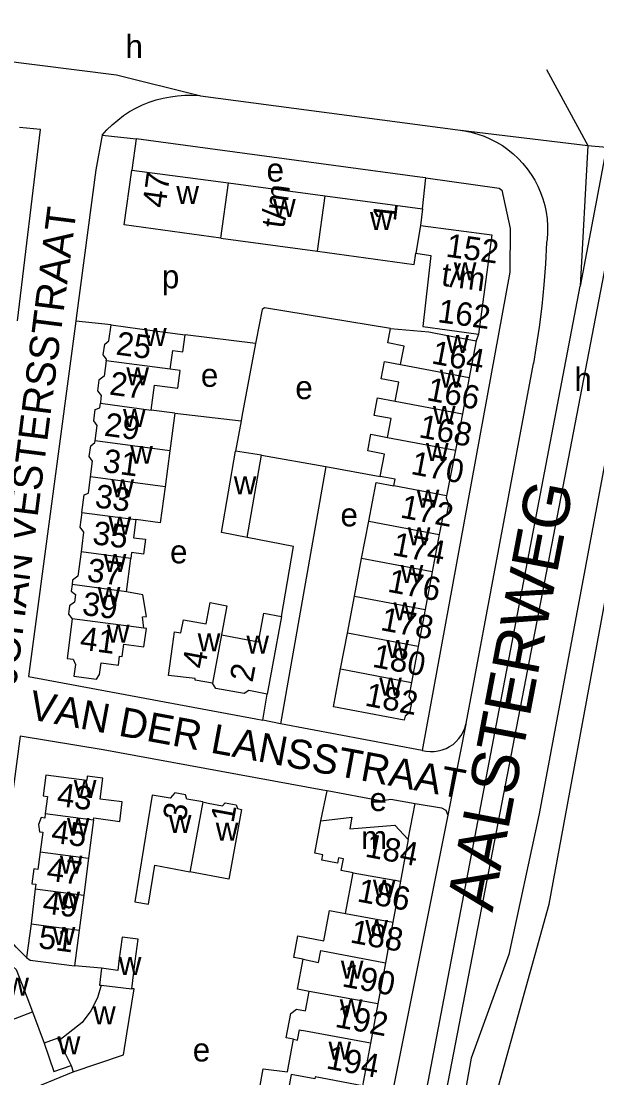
# Model space of a CAD drawing. Extents: x 161258 to 163262, y 380749 to 382054.
# Drawn here: x 161740.8 to 161839.1, y 381480.1 to 381660.6 of the extents above; entities that cross this region are included whole.
import ezdxf

# ---------------------------------------------------------------- set-up
doc = ezdxf.new("R2010")
doc.units = 0
for name, color, linetype in [('BLT_Basislijn', 7, 'Continuous'), ('BLT_Bebouwing', 7, 'Continuous'), ('BLT_Centroide', 7, 'Continuous'), ('BLT_Huisnummer', 7, 'Continuous'), ('BLT_Huisnummer_ tussenligend', 7, 'Continuous'), ('BLT_Huisnummer_reeks', 7, 'Continuous'), ('BLT_Onderverdeling_panden', 7, 'Continuous'), ('BLT_Straatnaam', 7, 'Continuous'), ('BLT_Straatnaam_hoofdweg', 7, 'Continuous'), ('BLT_Vlakafsluiter', 7, 'Continuous')]:
    doc.layers.add(name, color=color, linetype=linetype)

msp = doc.modelspace()

# ---------------------------------------------------------------- linework, layer by layer
at = {"layer": 'BLT_Basislijn'}
for p, q in [((161684.41, 381660.64), (161757.09, 381651.44)), ((161771.25, 381647.91), (161771.44, 381647.86)), ((161771.44, 381647.86), (161815.33, 381642.04)), ((161740.2, 381609.45), (161744.14, 381642.12)), ((161744.14, 381642.12), (161740.52, 381642.49)), ((161760.43, 381640.53), (161759.69, 381635.17)), ((161837.52, 381639.39), (161836.25, 381615.34)), ((161809.32, 381628.55), (161809.9, 381633.85)), ((161848.67, 381629.43), (161829.26, 381525.22)), ((161838.84, 381629.11), (161836.25, 381615.34)), ((161756.16, 381608.75), (161750.14, 381609.36)), ((161780.83, 381605.57), (161768.81, 381607.06)), ((161818.88, 381607.13), (161818.48, 381606)), ((161816.75, 381540.65), (161828.26, 381602.16)), ((161767.06, 381593.65), (161778.36, 381592.35)), ((161778.36, 381592.35), (161777.39, 381587.14)), ((161781.85, 381586.45), (161792.8, 381584.53)), ((161792.8, 381584.53), (161785.1, 381540.59)), ((161792.8, 381584.53), (161802.11, 381582.86)), ((161782.08, 381541.18), (161782.83, 381545.66)), ((161785.1, 381540.59), (161782.08, 381541.18)), ((161809.27, 381536.03), (161785.1, 381540.59)), ((161816.74, 381540.51), (161816.75, 381540.65)), ((161791.95, 381524.02), (161793.03, 381529.1)), ((161802.12, 381527.39), (161793.03, 381529.1)), ((161806.9, 381520.79), (161808.05, 381526.97)), ((161813.65, 381524.97), (161802.19, 381467.74)), ((161754.52, 381498.8), (161749.91, 381499.24)), ((161742.73, 381491.35), (161744.73, 381486.04)), ((161741.1, 381477.58), (161749.72, 381481.11))]:
    msp.add_line(p, q, dxfattribs=at)
for points in [[(161754.62, 381641.15), (161755.45, 381642.07), (161756.35, 381642.94), (161757.29, 381643.74), (161758.29, 381644.49), (161759.33, 381645.17), (161760.41, 381645.78), (161761.53, 381646.32), (161762.68, 381646.78), (161763.86, 381647.17), (161765.06, 381647.49), (161766.28, 381647.73), (161767.52, 381647.88), (161768.76, 381647.96), (161770, 381647.96), (161771.25, 381647.91)], [(161815.33, 381642.04), (161816.48, 381641.89), (161817.63, 381641.65), (161818.75, 381641.34), (161819.85, 381640.96), (161820.92, 381640.49), (161821.96, 381639.96), (161822.96, 381639.36), (161823.91, 381638.69), (161824.81, 381637.95), (161825.67, 381637.16), (161826.46, 381636.31), (161827.2, 381635.4), (161827.87, 381634.45), (161828.48, 381633.46), (161829.02, 381632.42), (161829.48, 381631.35), (161829.87, 381630.25), (161830.18, 381629.13), (161830.42, 381627.99), (161830.58, 381626.83), (161830.65, 381625.67), (161830.65, 381624.5), (161830.57, 381623.34), (161830.51, 381622.82)], [(161754.62, 381641.15), (161753.56, 381635.21), (161750.21, 381609.86), (161750.14, 381609.36)], [(161754.62, 381641.15), (161759.43, 381640.66), (161760.43, 381640.53)], [(161809.9, 381633.85), (161808.87, 381634), (161760.43, 381640.53)], [(161837.52, 381639.39), (161840.71, 381639.08)], [(161840.71, 381639.08), (161838.84, 381629.11)], [(161809.9, 381633.85), (161822.38, 381632.09), (161822.86, 381631.74), (161824.29, 381625.19), (161824.21, 381617.74), (161809.27, 381536.03)], [(161787.91, 381344.08), (161804.27, 381430.36), (161834.23, 381585.88), (161842.37, 381628.14)], [(161830.51, 381622.82), (161830.3, 381619.19), (161830.02, 381615.57), (161829.66, 381611.95), (161829.21, 381608.34), (161828.69, 381604.74), (161828.26, 381602.16)], [(161784.66, 381344.68), (161797.46, 381412.33), (161836.25, 381615.34)], [(161803.88, 381608.1), (161782.35, 381611.67), (161781.94, 381611.39), (161780.94, 381606.15), (161780.83, 381605.57)], [(161750.14, 381609.36), (161742.09, 381548.65), (161780.89, 381541.41), (161782.08, 381541.18)], [(161780.83, 381605.57), (161778.49, 381593.06), (161778.36, 381592.35)], [(161785.28, 381558.94), (161787.31, 381570.89), (161779.41, 381572.43)], [(161821.19, 381474.73), (161830.92, 381509.79), (161840.57, 381561.92)], [(161809.27, 381536.03), (161809.95, 381535.89), (161810.64, 381535.83), (161811.33, 381535.84), (161812.02, 381535.94), (161812.69, 381536.11), (161813.34, 381536.36), (161813.95, 381536.68), (161814.53, 381537.07), (161815.05, 381537.53), (161815.52, 381538.04), (161815.93, 381538.6), (161816.27, 381539.21), (161816.53, 381539.85), (161816.74, 381540.51)], [(161793.03, 381529.1), (161792.29, 381529.24), (161754.8, 381536.11), (161740.64, 381538.46), (161736.37, 381506.61), (161736.56, 381505.52)], [(161802.12, 381527.39), (161803.91, 381527.68), (161808.05, 381526.97)], [(161808.05, 381526.97), (161812.58, 381526.2), (161813.29, 381525.85), (161813.65, 381524.97)], [(161829.26, 381525.22), (161824.04, 381501.15), (161817.65, 381483.44)], [(161741.75, 381500.63), (161739.94, 381502.39), (161737.34, 381505.48), (161736.56, 381505.52)], [(161817.65, 381483.44), (161807.85, 381428.9), (161807.65, 381423.81)]]:
    msp.add_lwpolyline(points, dxfattribs=at)
at = {"layer": 'BLT_Bebouwing'}
for p, q in [((161759.69, 381635.17), (161776.2, 381633)), ((161776.2, 381633), (161792.71, 381630.8)), ((161792.71, 381630.8), (161809.32, 381628.55)), ((161809.32, 381628.55), (161808.95, 381625.74)), ((161774.91, 381623.57), (161791.42, 381621.31)), ((161818.48, 381606), (161817.3, 381599.77)), ((161817.3, 381599.77), (161816.12, 381593.55)), ((161767.06, 381593.65), (161763.02, 381594.19)), ((161816.12, 381593.55), (161814.94, 381587.33)), ((161781.85, 381586.45), (161777.39, 381587.14)), ((161779.41, 381572.43), (161781.85, 381586.45)), ((161814.94, 381587.33), (161813.43, 381579.52)), ((161798.93, 381568.84), (161800.14, 381575.21)), ((161812.19, 381572.91), (161810.98, 381566.54)), ((161758.77, 381563.12), (161759.51, 381568.82)), ((161797.71, 381562.4), (161798.93, 381568.84)), ((161810.98, 381566.54), (161809.77, 381560.1)), ((161796.51, 381556.06), (161797.71, 381562.4)), ((161809.77, 381560.1), (161808.57, 381553.76)), ((161795.35, 381549.95), (161796.51, 381556.06)), ((161808.57, 381553.76), (161807.42, 381547.64)), ((161753.18, 381524.16), (161752.32, 381517.64)), ((161791.95, 381524.02), (161797.25, 381524.65)), ((161797.25, 381524.65), (161796.94, 381522.65)), ((161796.94, 381522.65), (161804.59, 381523.26)), ((161804.59, 381523.26), (161806.9, 381520.79)), ((161806.9, 381520.79), (161805.57, 381513.69)), ((161752.32, 381517.64), (161751.49, 381511.28)), ((161743.2, 381512.36), (161742.51, 381506.42)), ((161805.57, 381513.69), (161804.26, 381506.66)), ((161751.49, 381511.28), (161750.71, 381505.34)), ((161804.26, 381506.66), (161802.98, 381499.76)), ((161742.51, 381506.42), (161741.75, 381500.63)), ((161750.71, 381505.34), (161749.91, 381499.24)), ((161802.98, 381499.76), (161801.67, 381492.76)), ((161757.32, 381498.45), (161754.52, 381498.8)), ((161789.35, 381491.53), (161789.98, 381494.86)), ((161801.67, 381492.76), (161800.42, 381486.02)), ((161736.75, 381489.1), (161742.73, 381491.35)), ((161800.42, 381486.02), (161799.06, 381478.75))]:
    msp.add_line(p, q, dxfattribs=at)
for points in [[(161774.91, 381623.57), (161763.37, 381625.14), (161758.41, 381625.82), (161759.69, 381635.17)], [(161808.95, 381625.74), (161821.14, 381624.12), (161818.88, 381607.13)], [(161791.42, 381621.31), (161807.92, 381619.05), (161808.18, 381620.97)], [(161808.18, 381620.97), (161810.72, 381620.62), (161809.38, 381608.44), (161813.53, 381607.87), (161818.88, 381607.13)], [(161755.35, 381602.62), (161755.39, 381602.89), (161754.84, 381603.61), (161755.08, 381605.47), (161755.8, 381606.02), (161756.16, 381608.75)], [(161756.16, 381608.75), (161761.09, 381608.09), (161768.81, 381607.06)], [(161805.56, 381601.99), (161806.21, 381605.13), (161803.42, 381605.66), (161803.88, 381608.1)], [(161803.88, 381608.1), (161810.38, 381607.54), (161813.57, 381606.93), (161818.48, 381606)], [(161766.25, 381601.17), (161766.68, 381604.36), (161768.42, 381604.13), (161768.81, 381607.06)], [(161755.35, 381602.62), (161755, 381600), (161754.09, 381599.3), (161753.85, 381597.46), (161754.47, 381596.65), (161754.42, 381596.28), (161754.34, 381595.34)], [(161804.65, 381595.72), (161805.26, 381598.96), (161802.29, 381599.53), (161802.85, 381602.51), (161805.56, 381601.99)], [(161763.02, 381594.19), (161763.59, 381598.45), (161767.57, 381597.92), (161767.97, 381600.94), (161766.25, 381601.17)], [(161753.45, 381588.91), (161753.8, 381591.57), (161753.21, 381592.34), (161753.46, 381594.26), (161754.22, 381594.57), (161754.34, 381595.34)], [(161803.35, 381589.52), (161803.97, 381592.72), (161801.08, 381593.27), (161801.65, 381596.29), (161804.65, 381595.72)], [(161767.06, 381593.65), (161766.21, 381587.21)], [(161802.11, 381582.86), (161802.83, 381586.65), (161800, 381587.19), (161800.49, 381590.06), (161803.35, 381589.52)], [(161752.66, 381582.77), (161753.02, 381585.47), (161752.44, 381586.24), (161752.68, 381588.09), (161753.41, 381588.65), (161753.45, 381588.91)], [(161766.21, 381587.21), (161765.41, 381581.08)], [(161779.41, 381572.43), (161775.02, 381573.28), (161777.39, 381587.14)], [(161751.19, 381576.69), (161751.59, 381579.72), (161752.3, 381580.01), (161752.66, 381582.77)], [(161804.44, 381581.22), (161804.65, 381582.37), (161802.11, 381582.86)], [(161765.41, 381581.08), (161764.57, 381574.93), (161760.39, 381575.48)], [(161800.14, 381575.21), (161801.39, 381581.8), (161804.44, 381581.22)], [(161813.43, 381579.52), (161813.37, 381579.18), (161813.77, 381578.03), (161813.43, 381576.25), (161812.73, 381575.77), (161812.19, 381572.91)], [(161751.19, 381576.69), (161750.85, 381574.15), (161751.47, 381573.34), (161751.15, 381570.95), (161751.06, 381569.94)], [(161760.39, 381575.48), (161759.97, 381572.38), (161762.06, 381572.11), (161761.72, 381569.54), (161759.63, 381569.82), (161759.51, 381568.82)], [(161751.06, 381569.94), (161750.5, 381565.8), (161749.6, 381565.11), (161749.5, 381564.36)], [(161749.5, 381564.36), (161749.35, 381563.26), (161750.09, 381562.69), (161749.92, 381561.38), (161749.07, 381560.73), (161748.89, 381559.34), (161749.53, 381558.5)], [(161761.78, 381556.92), (161761.52, 381558.87), (161762.2, 381558.93), (161761.56, 381562.59), (161758.77, 381563.12)], [(161773.45, 381547.5), (161770.49, 381548.04), (161770.53, 381548.3), (161765.97, 381548.85), (161766.64, 381553.8), (161766.98, 381556.3), (161768.08, 381556.1), (161768.5, 381558.35), (161772.38, 381557.64), (161773.05, 381561.28), (161775.93, 381560.75), (161775.01, 381555.78)], [(161775.01, 381555.78), (161781.33, 381554.61), (161782.23, 381559.5), (161785.28, 381558.94)], [(161749.53, 381558.5), (161748.68, 381551.74), (161749.71, 381551.6), (161750.08, 381550.71), (161749.81, 381548.71), (161753.67, 381548.2), (161754.19, 381548.99), (161754.46, 381551), (161757.41, 381550.61), (161757.61, 381552.14), (161758.05, 381552.08), (161758.33, 381554.17), (161761.78, 381553.71), (161762.2, 381556.86), (161761.78, 381556.92)], [(161785.28, 381558.94), (161783.73, 381550.58), (161782.83, 381545.66)], [(161807.42, 381547.64), (161806.96, 381545.22), (161807.49, 381544.45), (161807.1, 381542.43), (161806.34, 381541.91), (161806.2, 381541.18), (161794.12, 381543.47), (161795.35, 381549.95)], [(161782.83, 381545.66), (161779.65, 381546.25), (161778.89, 381545.73), (161774.06, 381546.62), (161773.45, 381547.5)], [(161753.18, 381524.16), (161753.22, 381524.49), (161757.65, 381523.91), (161758.08, 381527.23), (161754.29, 381527.73), (161754.76, 381531.3), (161752.1, 381531.65), (161752.01, 381530.9), (161745.02, 381531.82), (161744.55, 381528.25), (161745.32, 381528.15), (161744.94, 381525.25)], [(161771.82, 381527.22), (161769.1, 381527.72), (161768.84, 381528.46), (161767.02, 381528.8), (161766.26, 381527.89), (161763.2, 381528.4), (161760.2, 381510.16), (161762.53, 381509.77), (161763.62, 381516.42), (161769.61, 381515.31)], [(161771.82, 381527.22), (161772.72, 381527.04), (161775.19, 381526.58), (161775.64, 381527.1), (161777.5, 381526.76), (161777.74, 381526.08), (161778.45, 381525.95), (161776.24, 381514.05), (161769.61, 381515.31)], [(161744.94, 381525.25), (161744.84, 381524.48), (161744.25, 381524.56), (161743.8, 381523.4), (161743.93, 381522.13), (161744.5, 381522.05), (161744.06, 381518.72)], [(161795.84, 381517.52), (161794.98, 381517.68), (161794.81, 381516.76), (161792.12, 381517.27), (161792.29, 381518.19), (161790.95, 381518.45), (161791.95, 381524.02)], [(161744.06, 381518.72), (161743.66, 381515.71), (161742.96, 381515.8), (161742.62, 381513.26), (161743.31, 381513.17), (161743.2, 381512.36)], [(161797.46, 381515.11), (161795.46, 381515.49), (161795.84, 381517.52)], [(161796.16, 381508.18), (161797.46, 381515.11)], [(161788.93, 381500.34), (161787.34, 381500.65), (161788.05, 381504.37), (161792.45, 381503.52), (161793.42, 381508.69), (161796.16, 381508.18)], [(161760.02, 381498.12), (161760.26, 381500), (161760.78, 381503.76), (161758.07, 381504.12), (161757.51, 381500), (161757.32, 381498.45)], [(161741.75, 381500.63), (161742.34, 381500.18), (161749.91, 381499.24)], [(161789.98, 381494.86), (161787.97, 381495.26), (161788.93, 381500.34)], [(161739.46, 381499.04), (161739.99, 381498.61), (161741.76, 381493.93), (161742.73, 381491.35)], [(161754.52, 381498.8), (161754.16, 381495.94), (161754.48, 381495.9)], [(161759.68, 381495.32), (161760.02, 381498.12)], [(161754.48, 381495.9), (161753.85, 381493.77), (161752.73, 381491.53), (161751.22, 381489.53), (161747.22, 381486.44)], [(161749.72, 381481.11), (161758.28, 381484.02), (161758.86, 381487.59), (161760.09, 381495.27), (161759.68, 381495.32)], [(161787.31, 381486.67), (161786.07, 381486.91), (161786.86, 381491.11), (161787.83, 381491.83), (161789.35, 381491.53)], [(161747.22, 381486.44), (161747.08, 381486.84), (161744.73, 381486.04)], [(161744.73, 381486.04), (161746.39, 381481.16), (161749.36, 381482.17)], [(161786.47, 381478.15), (161781.6, 381478.77), (161782.14, 381481.62), (161786.26, 381481.09), (161787.31, 381486.67)], [(161749.36, 381482.17), (161749.72, 381481.11)]]:
    msp.add_lwpolyline(points, dxfattribs=at)
at = {"layer": 'BLT_Onderverdeling_panden'}
for p, q in [((161774.91, 381623.57), (161776.2, 381633)), ((161791.42, 381621.31), (161792.71, 381630.8)), ((161808.95, 381625.74), (161808.18, 381620.97)), ((161766.25, 381601.17), (161755.35, 381602.62)), ((161805.56, 381601.99), (161817.3, 381599.77)), ((161754.34, 381595.34), (161763.02, 381594.19)), ((161804.65, 381595.72), (161816.12, 381593.55)), ((161766.21, 381587.21), (161753.45, 381588.91)), ((161803.35, 381589.52), (161814.94, 381587.33)), ((161765.41, 381581.08), (161752.66, 381582.77)), ((161813.43, 381579.52), (161804.44, 381581.22)), ((161751.19, 381576.69), (161760.39, 381575.48)), ((161800.14, 381575.21), (161812.19, 381572.91)), ((161759.51, 381568.82), (161751.06, 381569.94)), ((161810.98, 381566.54), (161798.93, 381568.84)), ((161758.77, 381563.12), (161749.5, 381564.36)), ((161797.71, 381562.4), (161809.77, 381560.1)), ((161761.78, 381556.92), (161749.53, 381558.5)), ((161775.01, 381555.78), (161773.45, 381547.5)), ((161808.57, 381553.76), (161796.51, 381556.06)), ((161795.35, 381549.95), (161807.42, 381547.64)), ((161744.94, 381525.25), (161753.18, 381524.16)), ((161744.06, 381518.72), (161752.32, 381517.64)), ((161797.46, 381515.11), (161805.57, 381513.69)), ((161743.2, 381512.36), (161751.49, 381511.28)), ((161796.16, 381508.18), (161804.26, 381506.66)), ((161742.51, 381506.42), (161750.71, 381505.34)), ((161754.48, 381495.9), (161759.68, 381495.32)), ((161801.67, 381492.76), (161789.98, 381494.86)), ((161800.42, 381486.02), (161788.73, 381488.19)), ((161747.22, 381486.44), (161749.36, 381482.17))]:
    msp.add_line(p, q, dxfattribs=at)
for points in [[(161771.82, 381527.22), (161769.65, 381515.51), (161769.61, 381515.31)], [(161788.93, 381500.34), (161791.57, 381499.81), (161791.95, 381501.82), (161802.98, 381499.76)], [(161787.31, 381486.67), (161788.01, 381486.54), (161788.33, 381488.27), (161788.73, 381488.19)], [(161799.06, 381478.75), (161791.01, 381480.25), (161790.95, 381479.93), (161786.93, 381480.67), (161786.47, 381478.15)]]:
    msp.add_lwpolyline(points, dxfattribs=at)
at = {"layer": 'BLT_Vlakafsluiter'}
for p, q in [((161757.09, 381651.44), (161771.25, 381647.91)), ((161830.49, 381652.35), (161837.52, 381639.39)), ((161815.33, 381642.04), (161837.52, 381639.39)), ((161816.74, 381540.51), (161813.65, 381524.97))]:
    msp.add_line(p, q, dxfattribs=at)

# ---------------------------------------------------------------- texts
at = {"layer": 'BLT_Centroide'}
for s, p in [('h', (161758.63, 381654.31)), ('e', (161782.7, 381633.22)), ('w', (161767.3, 381629.38)), ('w', (161783.81, 381627.16)), ('w', (161800.36, 381624.94)), ('w', (161814.66, 381616.34)), ('p', (161764.83, 381614.99)), ('w', (161761.79, 381605.12)), ('w', (161813.38, 381603.94)), ('w', (161758.77, 381598.41)), ('e', (161771.49, 381598.15)), ('w', (161812.27, 381598.03)), ('h', (161835.25, 381597.45)), ('e', (161787.61, 381596.05)), ('w', (161758.21, 381591.28)), ('w', (161811.1, 381591.81)), ('w', (161759.44, 381585)), ('w', (161809.91, 381585.47)), ('w', (161777.1, 381579.8)), ('w', (161756.21, 381579.25)), ('w', (161808.33, 381577.5)), ('e', (161795.32, 381574.31)), ('w', (161755.73, 381572.88)), ('w', (161806.81, 381571.06)), ('e', (161766.23, 381567.99)), ('w', (161754.91, 381566.53)), ('w', (161805.59, 381564.66)), ('w', (161753.88, 381560.88)), ('w', (161804.38, 381558.25)), ('w', (161755.45, 381554.44)), ('w', (161770.95, 381552.94)), ('w', (161779.26, 381552.59)), ('w', (161803.16, 381551.81)), ('w', (161801.94, 381545.41)), ('w', (161749.8, 381527.88)), ('e', (161800.27, 381525.67)), ('w', (161766.02, 381521.95)), ('w', (161748.62, 381521.44)), ('w', (161774.03, 381520.62)), ('m', (161798.84, 381519.16)), ('w', (161747.41, 381515)), ('w', (161800.86, 381510.88)), ('w', (161747, 381508.84)), ('w', (161799.56, 381503.97)), ('w', (161746.2, 381502.81)), ('w', (161757.47, 381497.64)), ('w', (161795.38, 381497.03)), ('w', (161738.28, 381494.14)), ('w', (161753.09, 381489.22)), ('w', (161795.2, 381490.44)), ('w', (161747.05, 381484.09)), ('e', (161770.11, 381482.89)), ('w', (161793.27, 381483.22))]:
    msp.add_text(s, height=4, dxfattribs=at).set_placement(p)
at = {"layer": 'BLT_Huisnummer'}
for s, rotation, p in [('25', 352.4311, (161756.85, 381603.68)), ('164', 349.2673, (161810.69, 381602.18)), ('29', 352.4311, (161754.86, 381589.82)), ('168', 349.2664, (161808.55, 381589.56)), ('33', 352.4184, (161753.27, 381577.58)), ('172', 349.2592, (161805.38, 381575.85)), ('37', 352.4252, (161751.91, 381564.95)), ('176', 349.2711, (161803.21, 381563.17)), ('41', 352.4231, (161750.71, 381553.29)), ('4', 79.5398, (161772.18, 381549.84)), ('2', 79.5373, (161780.3, 381547.54)), ('182', 349.2616, (161799.33, 381543.71)), ('43', 352.4942, (161746.76, 381526.57)), ('3', 79.5127, (161768.85, 381523.77)), ('1', 79.5143, (161777.05, 381523.53)), ('184', 349.2141, (161799.37, 381517.91)), ('47', 352.4947, (161745.01, 381513.82)), ('188', 349.3985, (161796.81, 381503.24)), ('51', 352.5011, (161743.62, 381502.28)), ('192', 349.3943, (161794.24, 381488.82))]:
    msp.add_text(s, height=4, rotation=rotation, dxfattribs=at).set_placement(p)
at = {"layer": 'BLT_Huisnummer_ tussenligend'}
for s, rotation, p in [('27', 352.4311, (161755.74, 381596.85)), ('166', 349.2673, (161809.87, 381595.9)), ('31', 352.4311, (161754.63, 381583.62)), ('170', 349.2664, (161807.18, 381583.28)), ('35', 352.4184, (161752.86, 381571.3)), ('174', 349.2592, (161804.01, 381569.44)), ('39', 352.4252, (161751.1, 381559.21)), ('178', 349.2711, (161801.99, 381556.62)), ('180', 349.2711, (161800.62, 381550.34)), ('45', 352.4942, (161745.81, 381520.29)), ('186', 349.2141, (161798.01, 381510.26)), ('49', 352.4947, (161744.34, 381508.23)), ('190', 349.3985, (161795.43, 381495.74)), ('194', 349.3943, (161792.73, 381481.72))]:
    msp.add_text(s, height=4, rotation=rotation, dxfattribs=at).set_placement(p)
at = {"layer": 'BLT_Huisnummer_reeks'}
for s, rotation, p in [('47', 82.2122, (161765.44, 381628.59)), ('t/m', 82.2136, (161785.72, 381625.12)), ('1', 83.7057, (161804.77, 381626.32)), ('152', 352.2115, (161813.18, 381620.41)), ('t/m', 352.2125, (161812.39, 381615.47)), ('162', 352.2054, (161811.77, 381609.22))]:
    msp.add_text(s, height=4, rotation=rotation, dxfattribs=at).set_placement(p)
at = {"layer": 'BLT_Straatnaam'}
for s, height, rotation, p in [('JOHAN VESTERSSTRAAT', 5, 82.7626, (161739.95, 381547.04)), ('VAN DER LANSSTRAAT', 4.9999, 349.539, (161741.91, 381541.42))]:
    msp.add_text(s, height=height, rotation=rotation, dxfattribs=at).set_placement(p)
at = {"layer": 'BLT_Straatnaam_hoofdweg'}
msp.add_text('AALSTERWEG', height=8, rotation=79.2268, dxfattribs=at).set_placement((161821.26, 381508.26))

doc.saveas('drawing.dxf')
